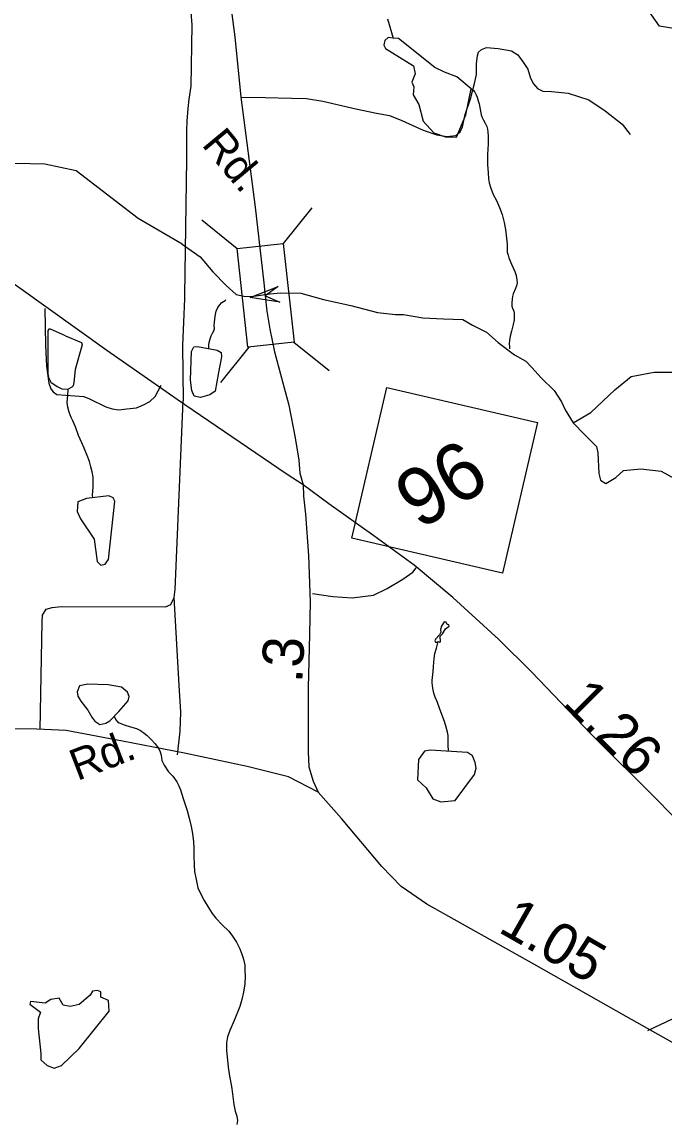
# Model space of a CAD drawing. Extents: x 2001466 to 31450019, y -30647475 to 847247.
# Drawn here: x 2175420 to 2179332, y 789796 to 796489 of the extents above; entities that cross this region are included whole.
import ezdxf

# ---------------------------------------------------------------- set-up
doc = ezdxf.new("R2010")
doc.units = 0
for name, color, linetype in [('Exist Boundary Political CountyLine', 7, 'Continuous'), ('Exist Hydrographic Creek Single Shore', 7, 'Continuous'), ('Exist Hydrographic Misc Water Feature', 7, 'Continuous'), ('Exist Road Non-System Type 51', 7, 'Continuous'), ('Exist Road Primary NC Attributed', 7, 'Continuous'), ('Exist Road Primary NC Service Mileage Hundredths English Label', 7, 'Continuous'), ('Exist Road Primary NC Shield CELL', 7, 'Continuous'), ('Exist Road Primary NC Shield Number Label', 7, 'Continuous'), ('Exist Road Secondary Mileage Hundredths English Label', 7, 'Continuous'), ('Exist Road Secondary Structure Standard Bridge Attributed CELL', 7, 'Continuous'), ('Exist Road Secondary Structure Standard Bridge CELL', 7, 'Continuous'), ('Exist Road Secondary Type 51 Attributed', 7, 'Continuous'), ('Exist Road Secondary Type 51 Label', 7, 'Continuous')]:
    doc.layers.add(name, color=color, linetype=linetype)

msp = doc.modelspace()

# ---------------------------------------------------------------- linework, layer by layer
at = {"layer": 'Exist Boundary Political CountyLine'}
msp.add_lwpolyline([(2192034.4, 787592.5), (2192017, 787600), (2191946.5, 788439.9), (2191463.2, 794429.1), (2179298.2, 796463.3), (2169375.3, 810513.7), (2153809.3, 818455.4), (2147151.2, 821629.4), (2135812.5, 826366.6), (2133839.4, 827270.1)], dxfattribs=at)
at = {"layer": 'Exist Hydrographic Creek Single Shore'}
for points in [[(2176395.5, 795138.2), (2176127.3, 795294), (2175750.2, 795583.8), (2175559.1, 795623.9), (2175284.2, 795629.6), (2175001.2, 795553.4), (2174558.2, 795457.6), (2174403.5, 795381.8), (2173745.2, 795195.4), (2173287.2, 795211.4), (2173028.2, 795249.5), (2172344.3, 795522.8), (2171819.2, 795536.9), (2171476.3, 795708), (2171017.2, 795756.8), (2170851.3, 795822.5), (2170733.2, 795936.5), (2170507.3, 796177.4), (2170332.2, 796217), (2169940.3, 796175.9), (2169873.2, 796275.7), (2169872.2, 796433.2), (2169361.2, 796978.4)], [(2176395.5, 795138.2), (2176503.8, 795060), (2176582, 794969.8), (2176663.2, 794885.6), (2176723.3, 794831.4), (2176779, 794817.9), (2176830.1, 794820.9), (2176929.4, 794835.9), (2176992.5, 794841.9), (2177115.8, 794838.9), (2177254.2, 794799.8), (2177419.6, 794763.7), (2177582, 794721.6), (2177693.3, 794709.6), (2177741.4, 794709.6), (2177858.7, 794688.5), (2177985.1, 794682.5), (2178100.9, 794678), (2178161, 794644.9), (2178245.2, 794602.8), (2178317.4, 794539.7), (2178416.7, 794464.5), (2178485.8, 794425.4), (2178521.9, 794386.3), (2178579.1, 794323.1), (2178657.3, 794247.9), (2178702.4, 794178.7), (2178725, 794129.1), (2178773.1, 794050.9)], [(2178773.1, 794050.9), (2178879.9, 794112.6), (2179027.2, 794250.9), (2179126.5, 794332.1), (2179264.8, 794359.2), (2179400.2, 794359.2)], [(2178773.1, 794050.9), (2178842.3, 793978.7), (2178914.4, 793906.5), (2178923.5, 793867.4), (2178929.5, 793741.1), (2178938.5, 793702), (2178971.6, 793681), (2179031.7, 793717.1), (2179079.9, 793759.2), (2179185.1, 793771.2), (2179308.4, 793756.2), (2179389.7, 793711), (2179431.8, 793662.9), (2179461.8, 793608.8), (2179503.9, 793515.6), (2179531, 793437.4)]]:
    msp.add_lwpolyline(points, dxfattribs=at)
at = {"layer": 'Exist Hydrographic Misc Water Feature'}
for points in [[(2177642.9, 796509.2), (2177678.7, 796391)], [(2178153, 796082), (2178065.9, 796154.6), (2177990.5, 796184.6), (2177930.7, 796211.2), (2177710.8, 796389.4), (2177678.7, 796391), (2177646.9, 796394.4), (2177628.3, 796377.2), (2177621.1, 796347.6), (2177631.3, 796326.8), (2177802.5, 796222.8), (2177811.5, 796173), (2177791.9, 796122.6), (2177802.9, 796094.3), (2177800.5, 796045.2), (2177834.6, 795987.3), (2177860.7, 795886.5), (2177924.7, 795814.5), (2177997.1, 795789.4), (2178063.8, 795788.5), (2178120, 795923.4), (2178153, 796082)], [(2178153, 796082), (2178167, 796072.2), (2178175.2, 796062), (2178183.2, 796046.2), (2178189.3, 796032.3), (2178195.5, 796010.3), (2178201.4, 795990.3), (2178213.9, 795924.3), (2178219.7, 795908.4), (2178227.7, 795892.6), (2178237.9, 795872.8), (2178248.2, 795852.6), (2178252.3, 795836.6), (2178254.3, 795820.8), (2178257, 795794.9), (2178255, 795747), (2178251.5, 795682.6), (2178251.7, 795622.9), (2178256.2, 795570.7), (2178258.2, 795534.7), (2178262.3, 795510.9), (2178272.4, 795477), (2178286.9, 795439), (2178306.4, 795403.2), (2178324.9, 795361.1), (2178341.5, 795317.2), (2178353.4, 795269.5), (2178361.8, 795225.7), (2178368.1, 795173.6), (2178372.2, 795137.7), (2178372.4, 795087.8), (2178376.8, 795069.7), (2178382.5, 795053.8), (2178398.7, 795015.6), (2178417.4, 794971.9), (2178425.4, 794945.9), (2178431.3, 794918.2), (2178431.7, 794901.9), (2178427.8, 794883.8), (2178421.7, 794867.7), (2178407.9, 794835.8), (2178403.8, 794819.7), (2178402.2, 794801.7), (2178400.3, 794779.7), (2178400.3, 794759.8), (2178404.2, 794747.8), (2178412.4, 794730), (2178414.7, 794715.8), (2178414.7, 794698), (2178414.9, 794676.1), (2178408.9, 794647.8), (2178397.1, 794607.7), (2178389.5, 794577.6), (2178385.8, 794551.9), (2178383.7, 794531.9), (2178386, 794510), (2178386, 794499.9)], [(2176557.3, 794502.3), (2176556.1, 794525.4), (2176557.9, 794539.4), (2176564.3, 794561.5), (2176571.9, 794579.4), (2176579.7, 794595.7), (2176587.5, 794609.5), (2176591.6, 794623.9), (2176589.9, 794641.6), (2176591.4, 794663.7), (2176595.3, 794699.6), (2176601.2, 794729.6), (2176611.3, 794751.6), (2176620.9, 794765.9), (2176636.7, 794781.8), (2176655.6, 794794.8), (2176660.5, 794798.1)], [(2175684.1, 794578.6), (2175593.4, 794619.9), (2175582.7, 794619.5), (2175577.4, 794611.5), (2175578.3, 794349.5), (2175581.5, 794325.1), (2175596, 794297.3), (2175633.6, 794270.6), (2175663.5, 794256.3), (2175701, 794254.2)], [(2175684.1, 794578.6), (2175771.2, 794543.4), (2175781.7, 794538.7), (2175786.4, 794525), (2175744.3, 794374.6), (2175735.9, 794296.1), (2175732.3, 794274.4), (2175724.3, 794268.1), (2175701, 794254.2)], [(2176615.5, 794355.9), (2176594.9, 794241.9), (2176561.9, 794220.2), (2176506.1, 794204.2), (2176468.5, 794213.4), (2176452.5, 794247.6), (2176445.7, 794309.1), (2176451.4, 794483.6), (2176465, 794512.1), (2176487.8, 794515.5), (2176607.5, 794492.7), (2176632.5, 794479), (2176633.7, 794452.8), (2176615.5, 794355.9)], [(2175850.3, 793594), (2175849.5, 793609.9), (2175851.3, 793633.9), (2175853.4, 793661.6), (2175853.4, 793693.7), (2175853, 793719.8), (2175847.2, 793751.8), (2175838.6, 793781.5), (2175830.2, 793815.7), (2175816.3, 793851.5), (2175798, 793895.6), (2175784.1, 793929.3), (2175763.8, 793973.4), (2175745.7, 794025.2), (2175729.5, 794063), (2175719.3, 794082.7), (2175707.2, 794115), (2175699, 794144.7), (2175694.7, 794174.9), (2175698.2, 794216.6), (2175701, 794254.2)], [(2175948.1, 793605.4), (2175813.1, 793589.7), (2175760.5, 793570.4), (2175755.3, 793510.7), (2175776.3, 793466.8), (2175858.7, 793342.3), (2175878, 793207.2), (2175900.8, 793184.4), (2175925.3, 793189.6), (2175946.4, 793217.7), (2175984.9, 793573.9), (2175974.4, 793594.9), (2175948.1, 793605.4)], [(2178007.5, 792824), (2178001.2, 792836.4), (2177988.3, 792840.3), (2177971.6, 792813.2), (2177966.5, 792793.5), (2177967.3, 792776.3), (2177960.4, 792759.6), (2177935.1, 792734.3), (2177932.1, 792724.8), (2177936.4, 792715.8), (2177945.4, 792714.9), (2177951.9, 792720), (2177959.1, 792716), (2177965.6, 792718.4), (2177963.5, 792752.7), (2177977.2, 792766.9), (2177995.6, 792796.5), (2178018.8, 792813.7), (2178016.2, 792821.8), (2178007.5, 792824)], [(2178014.2, 792051.4), (2178013.2, 792092.5), (2178013.2, 792120.5), (2178013.2, 792148.5), (2178009.3, 792168.6), (2178001.1, 792198.2), (2177990.6, 792232.3), (2177974.4, 792276), (2177960.5, 792314.3), (2177948.2, 792348.2), (2177933.8, 792382), (2177925.6, 792406), (2177919.5, 792436.1), (2177915.6, 792468), (2177915.2, 792481.8), (2177920.7, 792537.7), (2177922.8, 792567.9), (2177924.6, 792591.9), (2177926.5, 792616), (2177932.4, 792645.9), (2177942.2, 792679.7), (2177951.9, 792720)], [(2176062.5, 792410.7), (2176025.1, 792441.6), (2175945.3, 792456.7), (2175820, 792459.3), (2175769.4, 792449.7), (2175756.3, 792413.3), (2175760.4, 792387), (2175778.5, 792356.6), (2175820, 792301.5), (2175844.2, 792258.6), (2175863.4, 792234.3), (2175893.7, 792215.1), (2175930.1, 792223.2), (2175954.4, 792237.3), (2176009.9, 792294), (2176066.5, 792358.2), (2176071.6, 792384.9), (2176062.5, 792410.7)], [(2175981.3, 792264.8), (2175991.2, 792242.8), (2176001.6, 792231.1), (2176011.7, 792225.1), (2176041.6, 792213.3), (2176081.2, 792201.6), (2176117.5, 792189.7), (2176141.5, 792177.9), (2176163.4, 792162), (2176181.5, 792147.9), (2176206.1, 792124.3), (2176228, 792098.3), (2176250.2, 792070.6), (2176260.2, 792048.4), (2176266.6, 792028.7), (2176270.7, 791996.5), (2176284.8, 791966.8), (2176310.9, 791926.7), (2176337.3, 791901.3), (2176361.3, 791865.2), (2176373.6, 791841.4), (2176383.6, 791817.2), (2176400.1, 791763.6), (2176424.2, 791691.7), (2176436.6, 791645.7), (2176448.9, 791593.9), (2176457.1, 791551.7), (2176463.4, 791500), (2176465.5, 791464), (2176465.5, 791416.2), (2176468.1, 791358.1), (2176470.4, 791320.1), (2176479, 791272.1), (2176490.7, 791220), (2176507.3, 791182.2), (2176527.4, 791144.3), (2176557.7, 791096.7), (2176577.4, 791064.5), (2176600, 791036.8), (2176638.1, 790994.9), (2176678.5, 790957.1), (2176700.5, 790927.5), (2176724.6, 790889.7), (2176744.7, 790849.7), (2176757.3, 790817.9), (2176767.3, 790788), (2176775.3, 790749.8), (2176775.5, 790717.7), (2176778, 790684.1), (2176776.1, 790637.7), (2176768.3, 790585.7), (2176758.5, 790541.8), (2176744.7, 790499.7), (2176711.7, 790413.4), (2176683.8, 790353.5), (2176669.9, 790315.4), (2176664.4, 790277.3), (2176664.4, 790233.5), (2176675, 790129.7), (2176683, 790075.7), (2176693.7, 790011.6), (2176699.8, 789967.7), (2176708.5, 789903.5), (2176716.2, 789861.8), (2176726.7, 789831.8), (2176730.8, 789806), (2176726.7, 789781.9)], [(2178130.7, 792044.8), (2177903.4, 792057.8), (2177868.2, 792052.2), (2177833.1, 792002.3), (2177825.7, 791878.3), (2177879.3, 791830.2), (2177920, 791761.8), (2177968.1, 791745.2), (2178054.9, 791752.6), (2178173.2, 791909.8), (2178182.5, 791948.6), (2178176.9, 791983.8), (2178160.3, 792024.5), (2178130.7, 792044.8)], [(2175471.1, 790529.9), (2175468.9, 790513.3), (2175533.3, 790464.2), (2175519.2, 790424.9), (2175517.6, 790365.5), (2175535, 790213.7), (2175534.4, 790173.5), (2175572.5, 790140), (2175615.1, 790123.2), (2175661.1, 790139.1), (2175768.9, 790243.6), (2175950.4, 790471.3), (2175945.5, 790534.6), (2175900.7, 790556.6), (2175899.9, 790588), (2175880.1, 790597.1), (2175849.6, 790592.5), (2175835, 790567.2), (2175768.9, 790510.3), (2175712.6, 790499.7), (2175671.4, 790507.2), (2175647.1, 790549.9), (2175595.3, 790542.3), (2175560.3, 790519.4), (2175471.1, 790529.9)]]:
    msp.add_lwpolyline(points, dxfattribs=at)
at = {"layer": 'Exist Road Non-System Type 51'}
for points in [[(2176601.8, 797171.5), (2176504.7, 797121.5), (2176425.3, 797028), (2176423.9, 796990.1), (2176425.6, 796890.1), (2176425.7, 796888.1), (2176442.6, 796600.3), (2176452.7, 796472.5), (2176447.2, 796098.3), (2176434.5, 796020.2), (2176429.5, 795962), (2176422.8, 795885.9), (2176421.8, 795828), (2176421, 795759.8), (2176420.7, 795651.8), (2176408.8, 794827.5), (2176407.9, 794804.4)], [(2176751.6, 796031.3), (2176899.6, 796028.9), (2177059.9, 796026.4), (2177150, 796023.9), (2177249.8, 796007.9), (2177451.5, 795961.7), (2177576, 795934.5), (2177656.2, 795921), (2177731.4, 795890.1), (2177861.5, 795830.3), (2177942.9, 795802), (2178004.6, 795792.1), (2178058.8, 795798.3), (2178084.7, 795820.5), (2178099.5, 795851.3), (2178115.6, 795925.3), (2178147.6, 796021.5), (2178173.5, 796114), (2178185.2, 796170.1), (2178185.2, 796236.7), (2178190.2, 796283.5), (2178196.3, 796305.7), (2178216.1, 796321.8), (2178245.7, 796332.9), (2178317.2, 796327.9), (2178397.4, 796314.4), (2178435.6, 796289.7), (2178472.6, 796239.1), (2178497.2, 796202.1), (2178514.5, 796147.9), (2178531.8, 796113.3), (2178556.4, 796085), (2178588.5, 796069), (2178640.9, 796067.1), (2178743.3, 796056), (2178869.1, 796015.3), (2178967.7, 795948.7), (2179071.9, 795866.7), (2179120, 795805)], [(2176407.9, 794804.4), (2176396, 794521.3), (2176400.4, 794184.8)], [(2175559.1, 794746.6), (2175563.4, 794522.7), (2175570.3, 794394.6), (2175583.8, 794292.3), (2175594.9, 794258), (2175610.5, 794239.6), (2175632.1, 794223.1), (2175795.8, 794211.1), (2175831.4, 794196.3), (2175930.2, 794147.9), (2175967.9, 794135), (2176009.7, 794129.9), (2176057.8, 794134.8), (2176116, 794141.4), (2176158.4, 794160.3), (2176196.9, 794179.4), (2176229.6, 794210.6), (2176266.9, 794278.7)], [(2176346.9, 792986.6), (2176353, 793035.8), (2176400.4, 794184.8)], [(2177186.9, 793012.7), (2177311.8, 792993.2), (2177428.2, 792984.7), (2177558.8, 793001.8), (2177641.1, 793041.5), (2177737.6, 793098.3), (2177797.2, 793140.9), (2177817.8, 793167.7)], [(2175530.4, 792184), (2175542.3, 792837.6), (2175545.4, 792879.5), (2175566.3, 792917), (2175604.5, 792926.1), (2175658.6, 792932.7), (2176292.5, 792931.3), (2176324.8, 792944.5), (2176346.9, 792986.6)], [(2176366.5, 792029.7), (2176381.8, 792173.7), (2176386.8, 792289.1), (2176376.4, 792455.1), (2176346.9, 792986.6)], [(2179226.5, 790352), (2179378.3, 790424.4), (2179572.7, 790505.4), (2179719.2, 790562.9), (2179836.8, 790607.4), (2179965, 790662.4), (2180093.1, 790712.1), (2180238, 790781.9)]]:
    msp.add_lwpolyline(points, dxfattribs=at)
at = {"layer": 'Exist Road Primary NC Attributed'}
for points in [[(2177130.2, 793672), (2177033.6, 793735.6), (2176411, 794160.7), (2175935.9, 794489.5), (2175221.3, 795000.5), (2174558.2, 795457.6), (2174239.7, 795679), (2174073.4, 795811), (2173929, 795947.1), (2173782.5, 796093.7), (2173638.1, 796255), (2173535.5, 796393.2), (2173463.3, 796500), (2173243.6, 796891.6), (2172826.1, 797580.6), (2172677.5, 797825.7), (2172492.3, 798116.8), (2172401.8, 798263.4)], [(2181921.3, 789066.4), (2181872.1, 789112.5), (2181530.4, 789452.8), (2181116.6, 789879), (2180977.4, 790027.7), (2180612.5, 790399.6), (2180444.3, 790576.4), (2180032.5, 790989), (2179865.1, 791154.4), (2179459.6, 791574.3), (2179296.4, 791743.9), (2178881.5, 792158.6), (2178518.9, 792534.5), (2178321.2, 792732.4), (2178041.3, 792986.9), (2177805.8, 793183.7), (2177560.4, 793362.8), (2177286.3, 793557.6), (2177130.2, 793672)]]:
    msp.add_lwpolyline(points, dxfattribs=at)
at = {"layer": 'Exist Road Primary NC Shield CELL'}
msp.add_lwpolyline([(2177426.3, 793348.1), (2177639.5, 794265.6), (2178556.9, 794052.4), (2178343.8, 793135)], close=True, dxfattribs=at)
at = {"layer": 'Exist Road Secondary Structure Standard Bridge Attributed CELL'}
msp.add_lwpolyline([(2176989.2, 794785), (2176808.4, 794812.9), (2176978.9, 794879.1), (2176899.3, 794822.8)], close=True, dxfattribs=at)
at = {"layer": 'Exist Road Secondary Structure Standard Bridge CELL'}
for p, q in [((2177182.5, 795357.5), (2177009.7, 795142.3)), ((2176513.8, 795284.5), (2176729, 795111.6)), ((2176799.6, 794511.3), (2176626.8, 794296.2)), ((2177074, 794541.3), (2177289.1, 794368.5))]:
    msp.add_line(p, q, dxfattribs=at)
msp.add_lwpolyline([(2177009.7, 795142.3), (2177075.3, 794541.4), (2176794.6, 794510.8), (2176729, 795111.6)], close=True, dxfattribs=at)
at = {"layer": 'Exist Road Secondary Type 51 Attributed'}
for points in [[(2176391.1, 798342.9), (2176441.9, 798247.6), (2176472.2, 798129.3), (2176492.1, 798010), (2176552.3, 797605.8), (2176586.4, 797334.9), (2176606.7, 797212), (2176643.8, 796935.6), (2176714.4, 796398.4), (2176751.6, 796031.3), (2176837.9, 795362.8), (2176891.3, 794901.3), (2176899.3, 794822.8)], [(2176899.3, 794822.8), (2176909.6, 794728.9), (2176926.9, 794620.4), (2176957.2, 794482.2), (2177042.5, 794158.6), (2177081.7, 793959.7), (2177104.7, 793823.5), (2177110, 793744), (2177130.2, 793672)], [(2177130.2, 793672), (2177132.5, 793603.6), (2177145, 793493.7), (2177163.3, 793242.4), (2177172.2, 792961.7), (2177169.1, 792763.8), (2177161.3, 792437.1), (2177160.7, 792048.7), (2177164.9, 791956.5), (2177191.1, 791869.6), (2177221.9, 791803.6)], [(2177221.9, 791803.6), (2177041.4, 791895.8), (2176790.3, 791958.6), (2176408.4, 792040.3), (2176031.7, 792113.6), (2175688.5, 792178.5), (2175510.6, 792186.9), (2174980.1, 792189), (2174530.1, 792193.2), (2174157.6, 792186.9), (2173673.1, 792199.4), (2173309, 792197.3), (2172911.4, 792205.7), (2172577.6, 792178.5), (2172108.8, 792136.6), (2171503.2, 792082.7), (2171207.8, 792067.5), (2170954.6, 792063.3), (2170728.6, 792082.2), (2170404.2, 792122), (2170159.9, 792159.7)], [(2180471.9, 789198.7), (2180499.1, 789334.3), (2180505.7, 789411.4), (2180486.6, 789506.7), (2180403, 789659.1), (2180285.8, 789772.2), (2180007.4, 789925.1), (2179096, 790438.2), (2178533.1, 790756.5), (2177883.3, 791120.9), (2177726.3, 791229.8), (2177609.1, 791351.3), (2177363.2, 791642.4), (2177221.9, 791803.6)]]:
    msp.add_lwpolyline(points, dxfattribs=at)

# ---------------------------------------------------------------- texts
at = {"layer": 'Exist Road Primary NC Service Mileage Hundredths English Label'}
msp.add_text('1.26', height=250, rotation=315.01592, dxfattribs=at).set_placement((2178701.2, 792338.8))
at = {"layer": 'Exist Road Primary NC Shield Number Label'}
msp.add_text('96', height=350, rotation=31.91803, dxfattribs=at).set_placement((2177838.9, 793393.7))
at = {"layer": 'Exist Road Secondary Mileage Hundredths English Label'}
for s, rotation, p in [('.3', 86.91611, (2177124.3, 792464.3)), ('1.05', 330.21418, (2178310.1, 790956.4))]:
    msp.add_text(s, height=250, rotation=rotation, dxfattribs=at).set_placement(p)
at = {"layer": 'Exist Road Secondary Type 51 Label'}
for rotation, p in [(309.67114, (2176508.6, 795741.5)), (21.06103, (2175756.7, 791870.1))]:
    msp.add_text('Rd.', height=190, rotation=rotation, dxfattribs=at).set_placement(p)

doc.saveas('drawing.dxf')
